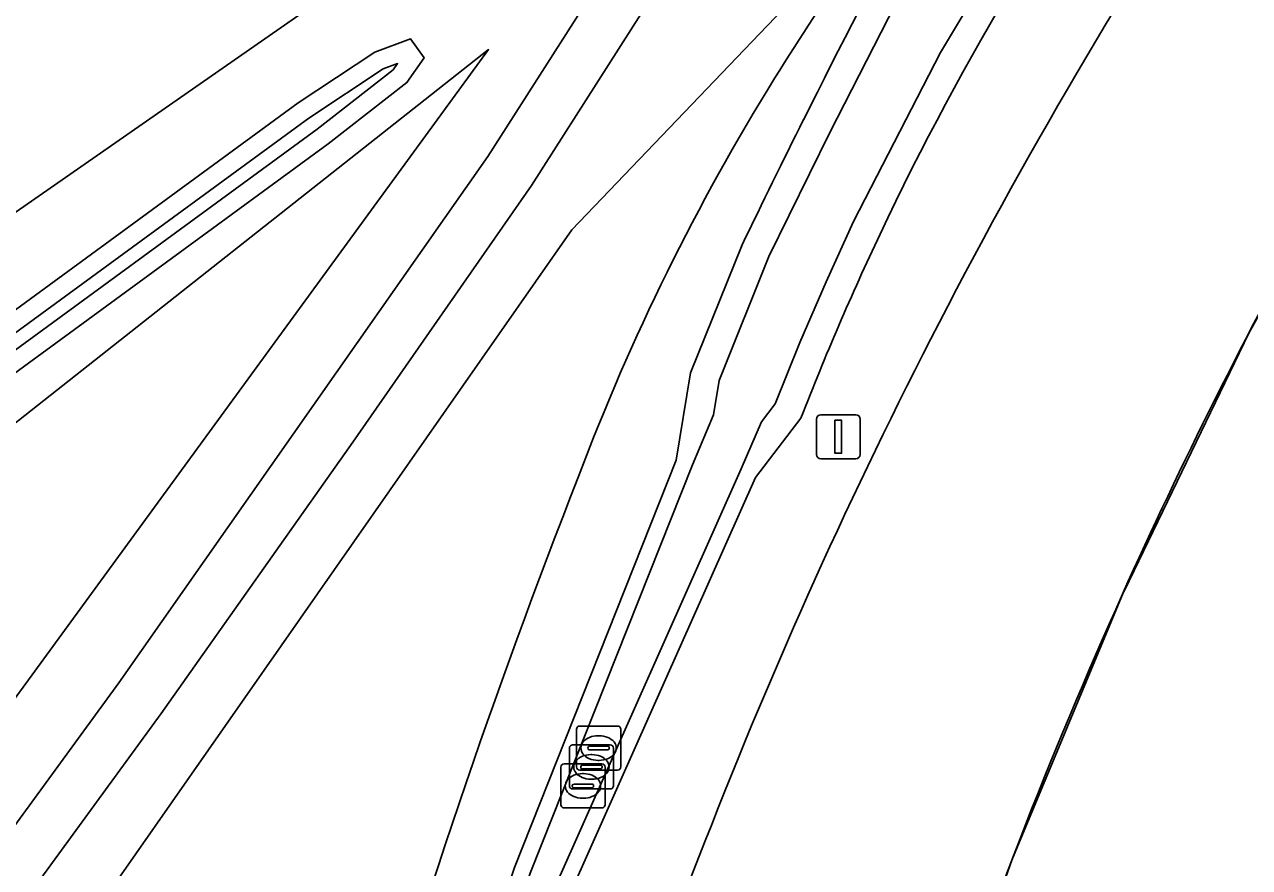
# Model space of a CAD drawing. Extents: x 155018 to 156648, y 383979 to 385733.
# Drawn here: x 155748.23 to 155776, y 384132.72 to 384151.85 of the extents above; entities that cross this region are included whole.
import ezdxf

# ---------------------------------------------------------------- set-up
doc = ezdxf.new("R2010")
doc.units = 0
for name, color, linetype in [('IMGEO_Berm_groen', 7, 'Continuous'), ('IMGEO_Erf', 7, 'Continuous'), ('IMGEO_Groenvoorziening', 7, 'Continuous'), ('IMGEO_Kolk', 7, 'Continuous'), ('IMGEO_Lichtmast', 7, 'Continuous'), ('IMGEO_Lijnafwatering', 7, 'Continuous'), ('IMGEO_Oever', 7, 'Continuous'), ('IMGEO_Rijbaan_lokaal_gesloten', 7, 'Continuous'), ('IMGEO_Rijbaan_regionaal_gesloten', 7, 'Continuous'), ('IMGEO_Voetpad_halfverhard', 7, 'Continuous'), ('IMGEO_Waterloop', 7, 'Continuous')]:
    doc.layers.add(name, color=color, linetype=linetype)

msp = doc.modelspace()

# ---------------------------------------------------------------- linework, layer by layer
at = {"layer": 'IMGEO_Berm_groen'}
for points in [[(155726.381, 384056.744), (155725.876, 384063.479), (155724.805, 384073.381), (155724.391, 384082.583), (155724.818, 384089.971), (155725.678, 384095.915), (155726.613, 384098.573), (155728.876, 384102.843), (155735.976, 384112.625), (155749.933, 384131.855), (155760.641, 384147.193), (155764.719, 384151.453), (155768.998, 384155.923)], [(155764.669, 384155.953), (155763.22, 384153.678), (155759.726, 384148.197), (155755.679, 384142.378), (155751.33, 384136.219), (155743.019, 384124.824), (155733.713, 384112.596), (155728.82, 384106.885), (155726.526, 384104.053), (155724.761, 384095.841)], [(155759.341, 384132.725), (155763.008, 384141.964), (155763.334, 384143.95), (155764.502, 384146.851)], [(155765.833, 384142.917), (155764.803, 384141.572), (155760.665, 384132.27)]]:
    msp.add_lwpolyline(points, dxfattribs=at)
for centre, radius, start, end in [((155942.148, 384061.618), 197.034, 150.21165, 153.44706), ((155826.473, 384119.345), 65.059, 143.11707, 154.75277), ((155876.155, 384089.715), 120.643, 146.11392, 152.68351), ((155809.088, 384123.472), 51.578, 141.0114, 148.2134), ((155809.293, 384123.338), 51.823, 148.2062, 159.3703), ((155933.264, 384065.954), 187.149, 153.4188, 154.38902), ((155826.574, 384119.289), 65.175, 154.74636, 158.74393), ((155876.26, 384089.616), 120.782, 152.6644, 158.78243), ((155918.681, 384079.765), 169.564, 158.61407, 169.28907), ((155863.72, 384093.288), 107.768, 158.18958, 183.57089), ((155895.255, 384085.956), 143.735, 161.01125, 168.33286)]:
    msp.add_arc(centre, radius, start, end, dxfattribs=at)
at = {"layer": 'IMGEO_Erf'}
for centre, radius, start, end in [((155880.246, 384090.791), 117.44, 146.26702, 155.80334), ((155880.235, 384090.825), 117.415, 155.81618, 161.72545)]:
    msp.add_arc(centre, radius, start, end, dxfattribs=at)
at = {"layer": 'IMGEO_Groenvoorziening'}
for points in [[(155766.963, 384160.225), (155772.118, 384163.799), (155772.275, 384163.918), (155771.995, 384164.285), (155761.158, 384156.738), (155738.649, 384141.064), (155709.943, 384121.216), (155661.363, 384087.135), (155655.933, 384083.191)], [(155701.124, 384076.084), (155708.208, 384085.421), (155719.871, 384099.297), (155723.158, 384102.492), (155727.863, 384107.591), (155732.791, 384113.343), (155742.066, 384125.53), (155750.367, 384136.911), (155758.739, 384148.855), (155762.497, 384154.751), (155763.669, 384156.59)], [(155768.998, 384155.923), (155764.719, 384151.453), (155760.641, 384147.193), (155749.933, 384131.855), (155735.976, 384112.625), (155742.117, 384082.439), (155762.225, 384035.043), (155753.408, 384017.919)], [(155743.562, 384142.109), (155754.438, 384150.072), (155756.176, 384151.22), (155756.984, 384151.521), (155757.29, 384151.097), (155756.9, 384150.533), (155755.117, 384149.144), (155744.226, 384141.17)], [(155723.684, 384105.475), (155731.988, 384115.184), (155740.826, 384126.716), (155758.754, 384151.282), (155745.538, 384140.858), (155677.085, 384092.967), (155657.767, 384078.374)], [(155657.767, 384078.374), (155677.085, 384092.967), (155745.538, 384140.858), (155758.754, 384151.282), (155740.826, 384126.716), (155731.988, 384115.184), (155723.684, 384105.475), (155710.636, 384092.118), (155701.599, 384081.92), (155691.672, 384072.915), (155688.231, 384070.329), (155680.527, 384065.93), (155676.57, 384059.883), (155678.521, 384058.946), (155680.896, 384063.917)]]:
    msp.add_lwpolyline(points, dxfattribs=at)
for centre, radius, start, end in [((155809.088, 384123.472), 51.578, 141.0114, 148.2134), ((155809.293, 384123.338), 51.823, 148.2062, 159.3703), ((155918.681, 384079.765), 169.564, 158.61407, 169.28907)]:
    msp.add_arc(centre, radius, start, end, dxfattribs=at)
at = {"layer": 'IMGEO_Kolk'}
for p, q in [((155760.747, 384135.009), (155760.747, 384135.861)), ((155760.822, 384135.935), (155761.674, 384135.935)), ((155761.748, 384135.861), (155761.748, 384135.009)), ((155761.235, 384135.715), (155761.26, 384135.715)), ((155760.584, 384134.581), (155760.584, 384135.433)), ((155760.659, 384135.507), (155761.511, 384135.507)), ((155761.006, 384135.429), (155761.006, 384135.441)), ((155761.444, 384135.392), (155761.046, 384135.392)), ((155761.049, 384135.478), (155761.447, 384135.478)), ((155761.49, 384135.441), (155761.49, 384135.429)), ((155761.585, 384135.433), (155761.585, 384134.581)), ((155760.467, 384135.076), (155761.319, 384135.076)), ((155760.886, 384135.05), (155761.284, 384135.05)), ((155761.072, 384135.287), (155761.097, 384135.287)), ((155761.258, 384135.155), (155761.233, 384135.155)), ((155760.392, 384134.15), (155760.392, 384135.002)), ((155761.674, 384134.935), (155760.822, 384134.935)), ((155760.843, 384135.001), (155760.843, 384135.013)), ((155760.88, 384134.856), (155760.905, 384134.856)), ((155761.281, 384134.964), (155760.883, 384134.964)), ((155761.327, 384135.013), (155761.327, 384135.001)), ((155761.393, 384135.002), (155761.393, 384134.15)), ((155760.651, 384134.57), (155760.651, 384134.582)), ((155761.511, 384134.507), (155760.659, 384134.507)), ((155761.089, 384134.533), (155760.691, 384134.533)), ((155760.694, 384134.619), (155761.092, 384134.619)), ((155761.095, 384134.727), (155761.07, 384134.727)), ((155761.135, 384134.582), (155761.135, 384134.57)), ((155760.903, 384134.296), (155760.878, 384134.296)), ((155761.319, 384134.076), (155760.467, 384134.076))]:
    msp.add_line(p, q, dxfattribs=at)
for points in [[(155760.747, 384135.009), (155760.747, 384135.861)], [(155760.822, 384135.935), (155761.674, 384135.935)], [(155761.748, 384135.861), (155761.748, 384135.009)], [(155760.584, 384134.581), (155760.584, 384135.433)], [(155760.659, 384135.507), (155761.511, 384135.507)], [(155761.585, 384135.433), (155761.585, 384134.581)], [(155760.467, 384135.076), (155761.319, 384135.076)], [(155760.392, 384134.15), (155760.392, 384135.002)], [(155761.674, 384134.935), (155760.822, 384134.935)], [(155761.393, 384135.002), (155761.393, 384134.15)], [(155761.511, 384134.507), (155760.659, 384134.507)], [(155761.319, 384134.076), (155760.467, 384134.076)]]:
    msp.add_lwpolyline(points, dxfattribs=at)
for centre, radius, start, end in [((155760.824, 384135.859), 0.0765, 91.552, 178.448), ((155760.824, 384135.859), 0.0765, 91.552, 178.448), ((155761.672, 384135.859), 0.0765, 1.552, 88.448), ((155761.672, 384135.859), 0.0765, 1.552, 88.448), ((155760.661, 384135.431), 0.0765, 91.552, 178.448), ((155760.661, 384135.431), 0.0765, 91.552, 178.448), ((155761.046, 384135.438), 0.0403, 85.8775, 175.7526), ((155761.043, 384135.428), 0.0366, 178.938, 274.7102), ((155761.447, 384135.435), 0.043, 264.8664, 352.4533), ((155761.451, 384135.44), 0.0386, 1.7309, 96.639), ((155761.509, 384135.431), 0.0765, 1.552, 88.448), ((155761.509, 384135.431), 0.0765, 1.552, 88.448), ((155760.469, 384135), 0.0765, 91.552, 178.448), ((155760.469, 384135), 0.0765, 91.552, 178.448), ((155760.883, 384135.01), 0.0403, 85.8775, 175.7526), ((155761.288, 384135.012), 0.0386, 1.7309, 96.639), ((155761.317, 384135), 0.0765, 1.552, 88.448), ((155761.317, 384135), 0.0765, 1.552, 88.448), ((155760.824, 384135.011), 0.0765, 181.552, 268.448), ((155760.824, 384135.011), 0.0765, 181.552, 268.448), ((155760.88, 384135), 0.0366, 178.938, 274.7102), ((155761.284, 384135.007), 0.043, 264.8664, 352.4533), ((155761.672, 384135.011), 0.0765, 271.552, 358.448), ((155761.672, 384135.011), 0.0765, 271.552, 358.448), ((155760.661, 384134.583), 0.0765, 181.552, 268.448), ((155760.661, 384134.583), 0.0765, 181.552, 268.448), ((155760.691, 384134.579), 0.0403, 85.8775, 175.7526), ((155760.688, 384134.569), 0.0366, 178.938, 274.7102), ((155761.092, 384134.576), 0.043, 264.8664, 352.4533), ((155761.096, 384134.581), 0.0386, 1.7309, 96.639), ((155761.509, 384134.583), 0.0765, 271.552, 358.448), ((155761.509, 384134.583), 0.0765, 271.552, 358.448), ((155760.469, 384134.152), 0.0765, 181.552, 268.448), ((155760.469, 384134.152), 0.0765, 181.552, 268.448), ((155761.317, 384134.152), 0.0765, 271.552, 358.448), ((155761.317, 384134.152), 0.0765, 271.552, 358.448)]:
    msp.add_arc(centre, radius, start, end, dxfattribs=at)
for centre, major_axis, ratio, start_param, end_param in [((155761.234, 384135.435), (-0.387, 0.002), 0.722429, 4.712389, 7.853982), ((155761.259, 384135.435), (-0.39, 0.002), 0.717154, 1.570796, 4.712389), ((155761.071, 384135.007), (-0.387, 0.002), 0.722429, 4.712389, 7.853982), ((155761.096, 384135.007), (-0.39, 0.002), 0.717154, 1.570796, 4.712389), ((155760.879, 384134.576), (-0.387, 0.002), 0.722429, 4.712389, 7.853982), ((155760.904, 384134.576), (-0.39, 0.002), 0.717154, 1.570796, 4.712389)]:
    msp.add_ellipse(centre, major_axis=major_axis, ratio=ratio, start_param=start_param, end_param=end_param, dxfattribs=at)
at = {"layer": 'IMGEO_Lichtmast'}
for p, q in [((155766.186, 384142.098), (155766.186, 384142.898)), ((155766.186, 384142.898), (155766.186, 384142.098)), ((155766.286, 384142.998), (155767.076, 384142.998)), ((155767.076, 384142.998), (155766.286, 384142.998)), ((155767.176, 384142.898), (155767.176, 384142.098)), ((155767.176, 384142.098), (155767.176, 384142.898)), ((155767.076, 384141.998), (155766.286, 384141.998)), ((155766.286, 384141.998), (155767.076, 384141.998))]:
    msp.add_line(p, q, dxfattribs=at)
msp.add_lwpolyline([(155766.606, 384142.873), (155766.756, 384142.873), (155766.756, 384142.123), (155766.606, 384142.123), (155766.606, 384142.873)], dxfattribs=at)
for centre, start, end in [((155766.286, 384142.898), 90, 180), ((155766.286, 384142.898), 90, 180), ((155767.076, 384142.898), 0, 90), ((155767.076, 384142.898), 360, 90), ((155766.286, 384142.098), 180, 270), ((155766.286, 384142.098), 180, 270), ((155767.076, 384142.098), 270, 0), ((155767.076, 384142.098), 270, 0)]:
    msp.add_arc(centre, 0.1, start, end, dxfattribs=at)
at = {"layer": 'IMGEO_Lijnafwatering'}
for points in [[(155782.756, 384156.272), (155782.697, 384156.184), (155782.638, 384156.096), (155782.579, 384156.008), (155779.131, 384150.518), (155775.991, 384144.847), (155773.167, 384139.011)], [(155773.167, 384139.011), (155773.159, 384138.993), (155773.15, 384138.974), (155773.142, 384138.956), (155770.616, 384132.893), (155768.432, 384126.698), (155766.597, 384120.391)]]:
    msp.add_lwpolyline(points, dxfattribs=at)
at = {"layer": 'IMGEO_Oever'}
for points in [[(155773.246, 384159.353), (155773.663, 384158.469), (155771.21, 384154.92), (155768.995, 384151.217), (155767.027, 384147.377), (155766.403, 384146.014), (155765.81, 384144.637), (155765.248, 384143.246), (155764.937, 384142.839), (155764.476, 384141.767), (155760.313, 384132.409), (155758.454, 384126.609), (155756.844, 384120.735), (155755.486, 384114.797), (155753.96, 384107.022), (155753.174, 384099.138), (155753.134, 384091.214), (155753.842, 384083.323), (155755.087, 384075.601), (155757.026, 384068.024), (155759.642, 384060.653), (155762.914, 384053.548), (155766.38, 384047.479), (155770.651, 384040.242)], [(155756.414, 384067.826), (155754.459, 384075.462), (155753.203, 384083.242), (155752.491, 384091.19), (155752.531, 384099.169), (155753.322, 384107.109), (155754.858, 384114.94), (155756.219, 384120.891), (155757.833, 384126.779), (155759.696, 384132.594), (155763.375, 384141.862), (155763.85, 384142.995), (155763.978, 384143.77), (155765.11, 384146.583), (155765.565, 384147.525), (155766.025, 384148.464), (155766.49, 384149.4), (155768.156, 384152.658), (155769.882, 384155.883), (155771.669, 384159.077)], [(155744.226, 384141.17), (155755.117, 384149.144), (155756.9, 384150.533), (155757.29, 384151.097), (155756.984, 384151.521), (155756.176, 384151.22), (155754.438, 384150.072), (155743.562, 384142.109)], [(155743.804, 384141.767), (155754.677, 384149.728), (155756.367, 384150.844), (155756.689, 384150.964), (155756.592, 384150.824), (155754.864, 384149.478), (155743.984, 384141.512)], [(155764.502, 384146.851), (155763.334, 384143.95), (155763.008, 384141.964), (155759.341, 384132.725)], [(155764.803, 384141.572), (155765.833, 384142.917)], [(155760.665, 384132.27), (155764.803, 384141.572)]]:
    msp.add_lwpolyline(points, dxfattribs=at)
for centre, radius, start, end in [((155942.148, 384061.618), 197.034, 150.21165, 153.44706), ((155826.473, 384119.345), 65.059, 143.11707, 154.75277), ((155933.264, 384065.954), 187.149, 153.4188, 154.38902), ((155826.574, 384119.289), 65.175, 154.74636, 158.74393), ((155895.255, 384085.956), 143.735, 161.01125, 168.33286)]:
    msp.add_arc(centre, radius, start, end, dxfattribs=at)
at = {"layer": 'IMGEO_Rijbaan_lokaal_gesloten'}
for centre, radius, start, end in [((155876.155, 384089.715), 120.643, 146.11392, 152.68351), ((155880.246, 384090.791), 117.44, 146.26702, 155.80334), ((155876.26, 384089.616), 120.782, 152.6644, 158.78243), ((155880.235, 384090.825), 117.415, 155.81618, 161.72545), ((155863.72, 384093.288), 107.768, 158.18958, 183.57089)]:
    msp.add_arc(centre, radius, start, end, dxfattribs=at)
at = {"layer": 'IMGEO_Rijbaan_regionaal_gesloten'}
msp.add_lwpolyline([(155655.933, 384083.191), (155661.363, 384087.135), (155709.943, 384121.216), (155738.649, 384141.064), (155761.158, 384156.738), (155771.995, 384164.285), (155772.894, 384164.911), (155773.106, 384165.058), (155773.393, 384165.258), (155778.383, 384168.733), (155790.986, 384177.14), (155802.951, 384179.446)], dxfattribs=at)
at = {"layer": 'IMGEO_Voetpad_halfverhard'}
for points in [[(155763.669, 384156.59), (155762.497, 384154.751), (155758.739, 384148.855), (155750.367, 384136.911), (155742.066, 384125.53), (155732.791, 384113.343), (155727.863, 384107.591), (155723.158, 384102.492), (155719.871, 384099.297), (155708.208, 384085.421), (155701.124, 384076.084)], [(155700.765, 384070.085), (155702.153, 384075.16), (155703.044, 384076.626), (155719.387, 384096.436), (155721.131, 384098.346), (155724.997, 384102.304), (155726.526, 384104.053), (155728.82, 384106.885), (155733.713, 384112.596), (155743.019, 384124.824), (155751.33, 384136.219), (155755.679, 384142.378), (155759.726, 384148.197), (155763.22, 384153.678), (155764.669, 384155.953)]]:
    msp.add_lwpolyline(points, dxfattribs=at)
at = {"layer": 'IMGEO_Waterloop'}
for points in [[(155770.651, 384040.242), (155766.38, 384047.479), (155762.914, 384053.548), (155759.642, 384060.653), (155757.026, 384068.024), (155755.087, 384075.601), (155753.842, 384083.323), (155753.134, 384091.214), (155753.174, 384099.138), (155753.96, 384107.022), (155755.486, 384114.797), (155756.844, 384120.735), (155758.454, 384126.609), (155760.313, 384132.409), (155764.476, 384141.767), (155764.937, 384142.839), (155765.248, 384143.246), (155765.81, 384144.637), (155766.403, 384146.014), (155767.027, 384147.377), (155768.995, 384151.217), (155771.21, 384154.92), (155773.663, 384158.469), (155773.246, 384159.353)], [(155771.669, 384159.077), (155769.882, 384155.883), (155768.156, 384152.658), (155766.49, 384149.4), (155766.025, 384148.464), (155765.565, 384147.525), (155765.11, 384146.583), (155763.978, 384143.77), (155763.85, 384142.995), (155763.375, 384141.862), (155759.696, 384132.594), (155757.833, 384126.779), (155756.219, 384120.891), (155754.858, 384114.94), (155753.322, 384107.109), (155752.531, 384099.169), (155752.491, 384091.19), (155753.203, 384083.242), (155754.459, 384075.462), (155756.414, 384067.826)], [(155743.984, 384141.512), (155754.864, 384149.478), (155756.592, 384150.824), (155756.689, 384150.964), (155756.367, 384150.844), (155754.677, 384149.728), (155743.804, 384141.767)]]:
    msp.add_lwpolyline(points, dxfattribs=at)

doc.saveas('drawing.dxf')
